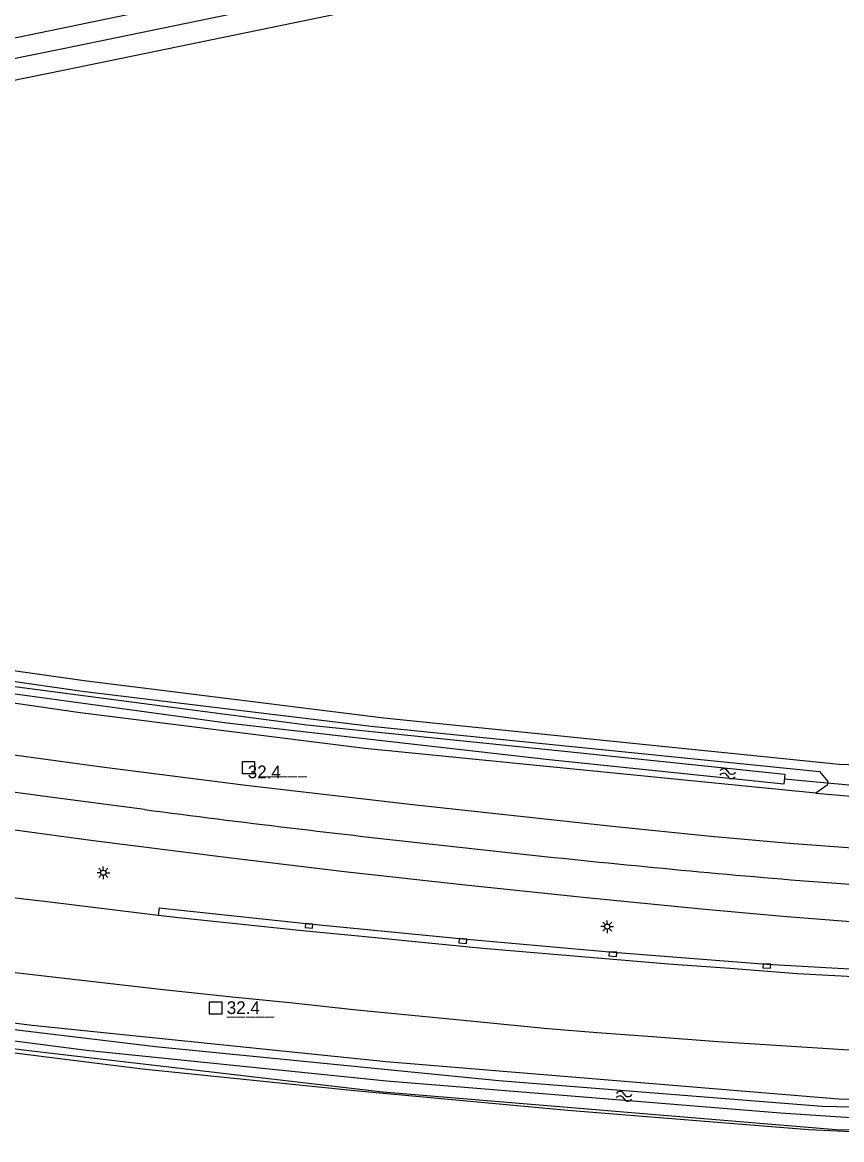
# Model space of a CAD drawing. Extents: x 130998 to 133001, y 398999 to 403002.
# Drawn here: x 131844.9 to 131925.4, y 400599.6 to 400709.4 of the extents above; entities that cross this region are included whole.
import ezdxf

# ---------------------------------------------------------------- set-up
doc = ezdxf.new("R2010")
doc.units = 0
for name, color, linetype in [('gg-afsc-hekwerk', 7, 'Continuous'), ('gg-knt-onverhard', 7, 'Continuous'), ('gg-knt-verharding', 7, 'Continuous'), ('gg-kntw-bovenkant insteek waterloop', 7, 'Continuous'), ('gg-kntw-waterlijn', 7, 'Continuous'), ('gg-kwrk-duiker nz buis', 7, 'Continuous'), ('gt-anno-nummer hm paal', 7, 'Continuous'), ('gt-grn-groengrens NZ', 7, 'Continuous'), ('gt-grn-weggrens', 7, 'Continuous'), ('gt-symb-hm paal', 7, 'Continuous'), ('gt-symb-kolk', 7, 'Continuous'), ('gt-symb-lichtmast', 7, 'Continuous'), ('gt-symb-watersymbool', 7, 'Continuous')]:
    doc.layers.add(name, color=color, linetype=linetype)

# ---------------------------------------------------------------- blocks, each defined once
blk = doc.blocks.new('gt0-HMpaal')
at = {"layer": 'gt-symb-hm paal'}
blk.add_lwpolyline([(-0.6, 0.6), (0.6, 0.6), (0.6, -0.6), (-0.6, -0.6)], close=True, dxfattribs=at)
blk = doc.blocks.new('gt0-KOLK')
at = {"layer": 'gt-symb-kolk'}
blk.add_lwpolyline([(0, 0), (0.37, 0), (0.37, 0.4), (-0.38, 0.4), (-0.38, 0), (0, 0)], dxfattribs=at)
blk = doc.blocks.new('gt0-LMAST')
at = {"layer": 'gt-symb-lichtmast'}
for p, q in [((-0.18, 0.17), (-0.45, 0.44)), ((-0.01, 0.25), (-0.01, 0.62)), ((0.17, 0.17), (0.44, 0.44)), ((-0.26, 0), (-0.63, 0)), ((-0.18, -0.18), (-0.45, -0.45)), ((-0.01, -0.25), (-0.01, -0.63)), ((0.44, -0.45), (0.17, -0.18)), ((0.24, 0), (0.62, 0))]:
    blk.add_line(p, q, dxfattribs=at)
blk.add_circle((-0.01, 0), 0.25, dxfattribs=at)
blk = doc.blocks.new('gt0-WA')
at = {"layer": 'gt-symb-watersymbool'}
for centre, start, end in [((-0.32, 0.02), 28.0725, 151.9275), ((0.43, 0.42), 208.0725, 331.9275), ((-0.32, -0.43), 28.0725, 151.9275), ((0.43, -0.03), 208.0725, 331.9275)]:
    blk.add_arc(centre, 0.425, start, end, dxfattribs=at)

msp = doc.modelspace()

# ---------------------------------------------------------------- linework, layer by layer
at = {"layer": 'gg-afsc-hekwerk'}
for points in [[(131950.27, 400635.56), (131925.14, 400636.47), (131880.43, 400641.03), (131850.99, 400644.68), (131821.15, 400648.92), (131785.88, 400654.67), (131756.28, 400660.17), (131715.19, 400668.76), (131685.98, 400675.5), (131683.72, 400676.07)], [(131946.29, 400599.66), (131943.06, 400599.63), (131922.16, 400600.59), (131898.48, 400602.5), (131877.55, 400604.42), (131856.73, 400606.57), (131836.03, 400609.15), (131815.02, 400611.91), (131791.35, 400615.45), (131767.9, 400619.5), (131747.19, 400623.19), (131726.45, 400627.06), (131697.21, 400633.18), (131680.2, 400636.93)]]:
    msp.add_lwpolyline(points, dxfattribs=at)
at = {"layer": 'gg-knt-onverhard'}
msp.add_lwpolyline([(132346.21, 400808.72), (132265.07, 400792.82), (132193.17, 400777.57), (132142.64, 400767.46), (131974.55, 400734.8), (131837.98, 400706.54), (131815.25, 400702.57), (131683.72, 400676.07)], dxfattribs=at)
at = {"layer": 'gg-knt-verharding'}
msp.add_line((131858.36, 400622.39), (131858.26, 400621.66), dxfattribs=at)
for points in [[(131858.26, 400621.66), (131847.63, 400622.95), (131835.75, 400624.33), (131824.09, 400625.84), (131812.51, 400627.49), (131800.06, 400629.36), (131788.83, 400631.08), (131776.91, 400633.03), (131764.74, 400635.15), (131753.24, 400637.26), (131741.18, 400639.44), (131729.54, 400641.68), (131717.12, 400644.12), (131705.36, 400646.72), (131693.56, 400649.4), (131670.48, 400654.89), (131658.75, 400657.83), (131647.08, 400660.87), (131635.59, 400663.92), (131624.09, 400667.07), (131612.5, 400670.31), (131604.9, 400672.51)], [(131711.82, 400653.81), (131712.14, 400653.74), (131725.4, 400650.86), (131738.56, 400648.11), (131751.62, 400645.48), (131764.57, 400642.99), (131776.21, 400640.84), (131787.85, 400638.78), (131799.49, 400636.8), (131811.12, 400634.92), (131824.62, 400632.85), (131838.13, 400630.89), (131851.64, 400629.05), (131865.17, 400627.34), (131876.56, 400625.98), (131888.12, 400624.68), (131900, 400623.43), (131911.61, 400622.29), (131919.59, 400621.58), (131926.68, 400621.03), (131933.26, 400620.61), (131939.45, 400620.32), (131946.04, 400620.14), (131947.59, 400620.12)], [(131933.8, 400627.81), (131927.28, 400628.18), (131920.27, 400628.71), (131912.52, 400629.41), (131902.88, 400630.39), (131883.28, 400632.51), (131866.86, 400634.42), (131852.73, 400636.21), (131838.32, 400638.19)], [(131858.36, 400622.39), (131873.09, 400620.82), (131888.2, 400619.34), (131902.93, 400618.06), (131918.04, 400616.88), (131933.13, 400616.03), (131947.29, 400615.44)], [(131947.24, 400614.73), (131945.18, 400614.76), (131938.73, 400615.02), (131932.94, 400615.28), (131927.15, 400615.58), (131921.01, 400615.93), (131914.39, 400616.44), (131908.38, 400616.86), (131890.13, 400618.42), (131884.49, 400618.95), (131878.26, 400619.58), (131872.45, 400620.13), (131860.27, 400621.42), (131858.26, 400621.66)], [(131834.31, 400617.18), (131846.77, 400615.74), (131858.46, 400614.42), (131865.52, 400613.67), (131871.19, 400613.09), (131877.45, 400612.41), (131889.9, 400611.19), (131896.17, 400610.59), (131901.37, 400610.17), (131906.82, 400609.77), (131913.22, 400609.26), (131919.43, 400608.89), (131925.57, 400608.49), (131932.18, 400608.08), (131938.26, 400607.81), (131944.27, 400607.65), (131946.79, 400607.61)]]:
    msp.add_lwpolyline(points, dxfattribs=at)
at = {"layer": 'gg-kntw-bovenkant insteek waterloop'}
for points in [[(132000, 400735.78), (132040.35, 400744.09), (132115.92, 400759.27), (132115.62, 400760.65), (132040.17, 400745.42), (131974.79, 400732.71), (131848.93, 400706.77), (131690.91, 400674.79), (131695.78, 400673.67), (131781.06, 400690.85), (131849.11, 400704.7), (132000, 400735.78)], [(131922.86, 400633.66), (131878.57, 400638.05), (131850.62, 400641.54), (131821.9, 400645.72), (131785.76, 400651.47), (131752.8, 400657.76), (131714.58, 400665.81), (131685.88, 400672.5), (131682.77, 400674.12), (131682.88, 400674.5)], [(131682.88, 400674.5), (131686.54, 400674.53), (131715.01, 400668.02), (131754.86, 400659.5), (131786.03, 400653.89), (131822.02, 400647.82), (131850.79, 400643.69), (131879.19, 400640.24), (131923.2, 400635.79), (131924.03, 400634.82)], [(131924.03, 400634.82), (131923.97, 400634.43), (131922.86, 400633.66)], [(131723.39, 400630.66), (131775.69, 400621.02), (131816.82, 400614.54), (131845.9, 400610.86), (131880.64, 400607.32), (131925.08, 400603.64), (131946.53, 400603.41)], [(131727.11, 400627.4), (131759.34, 400621.38), (131816.36, 400612.07), (131845.56, 400608.38), (131880.33, 400604.33), (131924.83, 400600.62), (131946.34, 400600.49)]]:
    msp.add_lwpolyline(points, dxfattribs=at)
at = {"layer": 'gg-kntw-waterlijn'}
for points in [[(131686.12, 400673.87), (131688.53, 400673.42), (131726.5, 400664.89), (131758.93, 400658.08), (131784.42, 400653.45), (131814.56, 400648.5), (131838.39, 400644.88), (131872.87, 400640.36), (131897.84, 400637.8), (131919.8, 400635.54), (131919.7, 400634.55), (131896.67, 400636.92), (131865.02, 400640.54), (131826.97, 400645.74), (131799.53, 400650.1), (131782.74, 400652.76), (131767.96, 400655.48), (131734, 400662.36), (131717.63, 400665.95), (131706.02, 400668.62), (131685.97, 400673.13), (131686.12, 400673.87)], [(131835.94, 400611.44), (131858.01, 400608.77), (131891.7, 400605.43), (131923.47, 400602.91), (131940.75, 400602.53), (131967.85, 400602.25), (131977.14, 400602.63), (132000.99, 400605), (132021.62, 400608.49), (132029.16, 400609.77), (132056.98, 400617.19)], [(132055.12, 400615.42), (132041.24, 400611.72), (132028.41, 400608.31), (132000.07, 400603.63), (131973.1, 400601.23), (131960.22, 400601.12), (131930.69, 400601.49), (131919.39, 400602.24), (131880.68, 400605.38), (131851.22, 400608.39), (131829.22, 400611.22)]]:
    msp.add_lwpolyline(points, dxfattribs=at)
at = {"layer": 'gg-kwrk-duiker nz buis'}
msp.add_line((131919.75, 400635.05), (131928.28, 400634.29), dxfattribs=at)
at = {"layer": 'gt-grn-groengrens NZ'}
msp.add_line((131922.86, 400633.66), (131928.79, 400633.16), dxfattribs=at)
at = {"layer": 'gt-grn-weggrens'}
msp.add_lwpolyline([(131856.93, 400632.06), (131847.41, 400633.3), (131837.9, 400634.58), (131828.39, 400635.93), (131818.92, 400637.36), (131809.45, 400638.82), (131799.98, 400640.39), (131785.79, 400642.81), (131776.35, 400644.48), (131766.92, 400646.21), (131757.49, 400648), (131748.07, 400649.84), (131744.19, 400650.63)], dxfattribs=at)
for centre, radius, start, end in [((132016.09, 401835.83), 1214.25, 262.46793, 263.82549), ((132023.94, 401839.89), 1219.15, 263.47933, 264.8311), ((131960.44, 401123.59), 500.04, 264.6832, 267.9811)]:
    msp.add_arc(centre, radius, start, end, dxfattribs=at)

# ---------------------------------------------------------------- block references
at = {"layer": 'gt-symb-hm paal'}
for p in [(131867.13, 400636.17), (131863.92, 400612.57)]:
    msp.add_blockref('gt0-HMpaal', p, dxfattribs=at)
at = {"layer": 'gt-symb-kolk'}
for p, rotation in [((131873.09, 400620.82), 174.43197593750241), ((131888.2, 400619.34), 175.00791883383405), ((131902.93, 400618.06), 175.5837165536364), ((131918.04, 400616.88), 176.7311470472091)]:
    msp.add_blockref('gt0-KOLK', p, dxfattribs=dict(at, rotation=rotation))
at = {"layer": 'gt-symb-lichtmast'}
for p in [(131852.89, 400625.84), (131902.37, 400620.55)]:
    msp.add_blockref('gt0-LMAST', p, dxfattribs=at)
at = {"layer": 'gt-symb-watersymbool'}
for p, rotation in [((131914.24, 400635.56), 174.2038993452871), ((131904.06, 400603.88), 175.24111432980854)]:
    msp.add_blockref('gt0-WA', p, dxfattribs=dict(at, rotation=rotation))

# ---------------------------------------------------------------- texts
at = {"layer": 'gt-anno-nummer hm paal'}
for p in [(131867.06, 400635.12), (131865, 400611.97)]:
    msp.add_text('32.4', height=1.25, dxfattribs=at).set_placement(p)
at = {"layer": 'gt-symb-hm paal'}
for p in [(131868.21, 400635.56), (131865, 400611.97)]:
    msp.add_text('_____', height=1.25, dxfattribs=at).set_placement(p)

doc.saveas('drawing.dxf')
